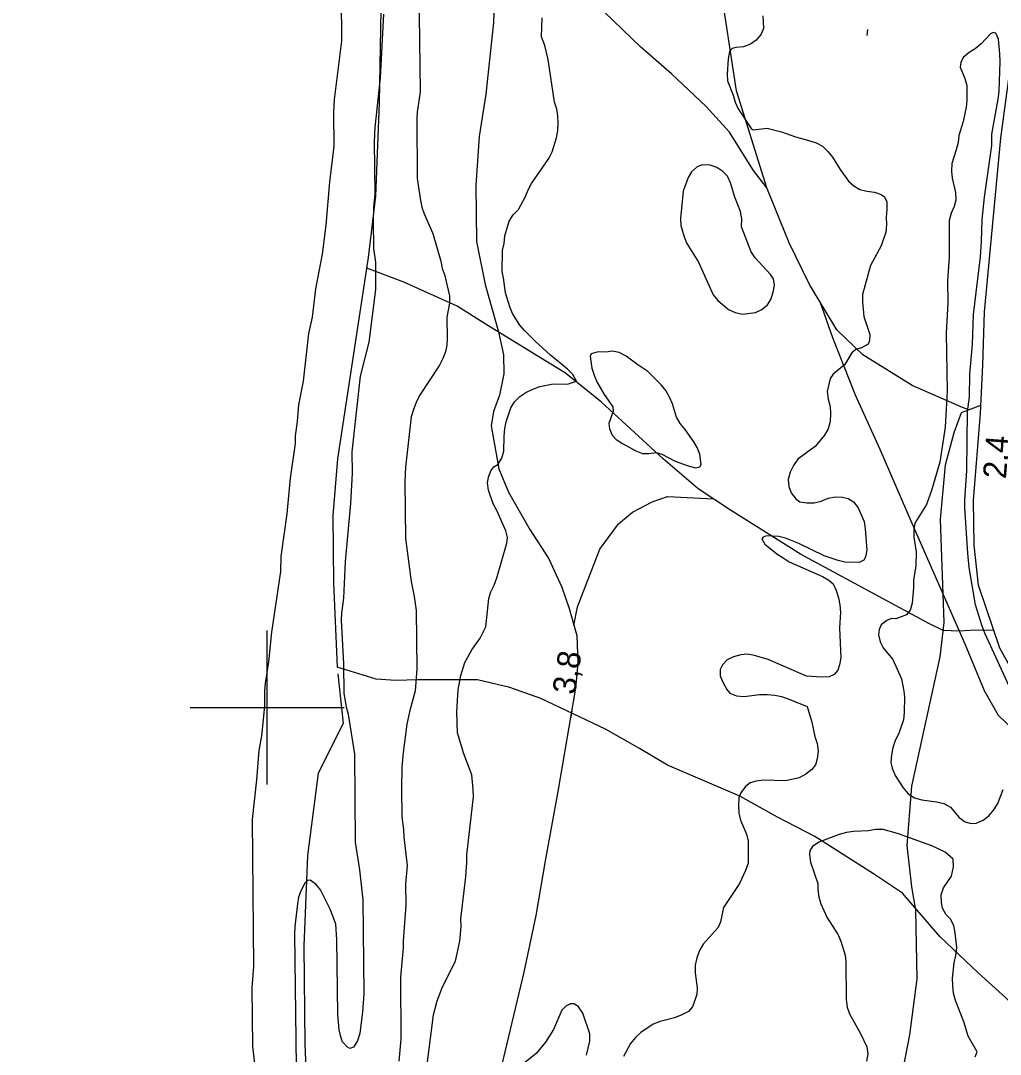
# Model space of a CAD drawing. Extents: x 282461 to 284471, y 5554090 to 5557646.
# Drawn here: x 282968 to 283095.1, y 5556355 to 5556489 of the extents above; entities that cross this region are included whole.
import ezdxf

# ---------------------------------------------------------------- set-up
doc = ezdxf.new("R2010")
doc.units = 0
for name, color, linetype in [('Niveau 2', 7, 'Continuous'), ('Niveau 21', 7, 'Continuous'), ('Niveau 22', 7, 'Continuous'), ('Niveau 3', 7, 'Continuous'), ('Niveau 4', 7, 'Continuous'), ('Niveau 61', 7, 'Continuous')]:
    doc.layers.add(name, color=color, linetype=linetype)

msp = doc.modelspace()

# ---------------------------------------------------------------- linework, layer by layer
at = {"layer": 'Niveau 2'}
for points in [[(283019.62, 5556496.39), (283019.82, 5556479.81), (283019.44, 5556477.19), (283019.4, 5556476.38), (283019.43, 5556468.58), (283019.87, 5556465.74), (283020.05, 5556464.87), (283020.36, 5556464), (283021.49, 5556461.45), (283022.52, 5556457.86), (283022.71, 5556456.93), (283023.01, 5556456.12), (283023.62, 5556453.39), (283023.63, 5556452.4), (283023.31, 5556450.6), (283023.34, 5556447.86), (283023.29, 5556446.99), (283023.13, 5556446.12), (283022.79, 5556445.24), (283022.33, 5556444.36), (283019.76, 5556440.44), (283019.31, 5556439.56), (283018.97, 5556438.62), (283018.69, 5556437.69), (283017.95, 5556431.17), (283017.86, 5556429.31), (283017.94, 5556421.92), (283018.65, 5556416.35)], [(283015.07, 5556489.89), (283014.64, 5556481.62), (283013.96, 5556475.21), (283013.87, 5556473.35), (283013.95, 5556466.6), (283013.79, 5556464.85), (283013.76, 5556463.04), (283013.8, 5556459.49), (283014.05, 5556457.75), (283014.04, 5556454.2), (283013.19, 5556447.38), (283012.07, 5556442.94), (283010.97, 5556433.15), (283011, 5556430.36), (283010.81, 5556426.46), (283010.09, 5556418.94), (283009.91, 5556414.16), (283009.64, 5556412.24), (283009.6, 5556411.31), (283009.89, 5556405.67), (283009.94, 5556401.83), (283010.25, 5556400.08), (283010.5, 5556399.15), (283011.31, 5556393.93), (283011.39, 5556382.52), (283011.96, 5556378.97), (283012.41, 5556375.08), (283012.55, 5556362.86), (283012.35, 5556360.53), (283012.03, 5556357.73), (283011.69, 5556356.8), (283011.18, 5556355.97), (283010.72, 5556355.79), (283010.42, 5556355.97), (283009.78, 5556356.66), (283009.54, 5556357.29), (283009.35, 5556358.22), (283009.15, 5556360.2), (283009.04, 5556369.92), (283008.9, 5556371.9), (283008.23, 5556373.75), (283006.92, 5556376.36), (283006.33, 5556377.05), (283005.57, 5556377.62), (283005.22, 5556377.56), (283004.88, 5556377.21), (283004.42, 5556376.33), (283004.08, 5556375.39), (283003.92, 5556374.52), (283003.6, 5556371.6), (283003.56, 5556370.61), (283003.76, 5556353.45)], [(283025.61, 5556405.84), (283026.52, 5556407.47), (283027.6, 5556409), (283028.34, 5556410.46), (283028.76, 5556414.12), (283028.99, 5556415), (283029.44, 5556415.87), (283029.78, 5556416.81), (283031.06, 5556421.3), (283031.17, 5556422.05), (283030.93, 5556422.92), (283029.79, 5556425.53), (283029.32, 5556426.39), (283028.71, 5556428.19), (283028.59, 5556429.12), (283028.69, 5556429.87), (283028.98, 5556430.69), (283029.38, 5556431.22), (283029.9, 5556431.51), (283030.41, 5556432.33), (283030.69, 5556433.21), (283030.72, 5556435.18), (283030.83, 5556436.17), (283030.99, 5556437.05), (283031.61, 5556438.85), (283032.07, 5556439.62), (283032.76, 5556440.32), (283033.56, 5556440.85), (283034.43, 5556441.27), (283035.36, 5556441.63), (283037.1, 5556441.94), (283038.96, 5556441.9), (283040.11, 5556442.32), (283039.64, 5556443.19), (283038.93, 5556443.88), (283036.76, 5556445.66), (283034.76, 5556447.49), (283033.35, 5556448.87), (283032.76, 5556449.56), (283031.82, 5556451.06), (283031.46, 5556451.93), (283030.91, 5556453.78), (283030.66, 5556455.7), (283030.47, 5556456.51), (283030.5, 5556459.24), (283030.72, 5556460.17), (283030.82, 5556461.16), (283031.38, 5556463.03), (283031.9, 5556463.85), (283032.59, 5556464.55), (283033.5, 5556466.25), (283033.83, 5556467.12), (283034.29, 5556467.94), (283036.52, 5556471.17), (283036.97, 5556472.04), (283037.53, 5556473.85), (283037.7, 5556474.78), (283037.74, 5556475.77), (283037.67, 5556476.7), (283037.55, 5556477.57), (283037.25, 5556478.5), (283036.43, 5556484.01), (283036, 5556485.81), (283035.58, 5556486.96), (283035.66, 5556489.4)], [(283064.26, 5556489.67), (283064.34, 5556488.05), (283064.05, 5556487.29), (283063.42, 5556486.53), (283062.67, 5556485.99), (283061.75, 5556485.64), (283060.76, 5556485.57), (283060.3, 5556485.44), (283059.95, 5556485.03), (283059.79, 5556484.1), (283059.64, 5556482.12), (283059.71, 5556481.25), (283060.43, 5556479.4), (283060.67, 5556478.47), (283061.09, 5556477.61), (283062.74, 5556475.07), (283063.04, 5556474.9), (283064.84, 5556475.09), (283066.7, 5556474.65), (283068.51, 5556473.97), (283070.26, 5556473.53), (283071.2, 5556473.19), (283072.01, 5556472.79), (283072.72, 5556472.1), (283073.31, 5556471.35), (283074.32, 5556469.74), (283075.38, 5556468.24), (283076.09, 5556467.61), (283076.85, 5556467.15), (283077.78, 5556466.93), (283078.77, 5556466.83), (283079.64, 5556466.49), (283080.05, 5556466.2), (283080.35, 5556465.57), (283080.36, 5556464.58), (283080.26, 5556463.59), (283080.33, 5556462.6), (283080.23, 5556461.61), (283079.61, 5556459.86), (283078.24, 5556457.29), (283077.18, 5556453.56), (283077.19, 5556452.57), (283077.39, 5556450.71), (283078.17, 5556448.34), (283078.12, 5556447.52), (283077.95, 5556447.11), (283077.09, 5556446.64), (283076.34, 5556446.4), (283075.82, 5556445.99), (283074.91, 5556444.46), (283073.41, 5556443.23), (283073.01, 5556442.64), (283072.62, 5556440.95), (283072.75, 5556439.96), (283072.99, 5556439.04), (283073.06, 5556438.05), (283073.02, 5556437.06), (283072.74, 5556436.13), (283072.28, 5556435.31), (283071.08, 5556433.84), (283068.83, 5556432.19), (283068.26, 5556431.37), (283067.8, 5556430.49), (283067.58, 5556429.56), (283067.65, 5556428.63), (283067.95, 5556427.82), (283068.54, 5556427.07), (283069.07, 5556426.67), (283070, 5556426.51), (283070.93, 5556426.52), (283071.86, 5556426.76), (283072.73, 5556427.12), (283073.65, 5556427.31), (283074.59, 5556427.26), (283075.34, 5556427.09), (283076.05, 5556426.64), (283076.64, 5556425.89), (283077.41, 5556424.09), (283077.54, 5556423.22), (283077.75, 5556420.38), (283077.58, 5556419.5), (283077.36, 5556419.1)], [(283097.37, 5556400.2), (283093.07, 5556409.64), (283092.71, 5556410.56), (283091.86, 5556413.29), (283091.05, 5556418.16), (283090.85, 5556420.02), (283090.49, 5556425.89), (283090.48, 5556426.88), (283090.73, 5556430.72), (283090.81, 5556438.34), (283091.08, 5556440.26), (283091.1, 5556443.23), (283091.46, 5556447.07), (283091.59, 5556450.97), (283092.49, 5556458.43), (283092.65, 5556460.41), (283092.73, 5556463.26), (283093.04, 5556466.17), (283093.95, 5556472.87), (283093.99, 5556474.32), (283094.81, 5556478.87), (283094.92, 5556479.86), (283095.05, 5556483.76), (283095.03, 5556484.75), (283094.84, 5556486.66), (283094.48, 5556487.42), (283094.13, 5556487.53), (283093.78, 5556487.35), (283092.58, 5556486.06), (283091.83, 5556485.41), (283091.02, 5556484.93), (283090.27, 5556484.28), (283089.93, 5556483.64), (283089.88, 5556483), (283090.48, 5556481.55), (283090.72, 5556480.63), (283090.74, 5556478.71), (283090.64, 5556477.83), (283090.25, 5556475.97), (283089.69, 5556474.16), (283089.59, 5556473.23), (283089.36, 5556472.29), (283088.8, 5556470.54), (283088.76, 5556469.55), (283088.83, 5556468.62), (283089.25, 5556466.77), (283089.32, 5556465.78), (283089.1, 5556464.96), (283088.7, 5556464.08), (283088.42, 5556463.15), (283088.42, 5556458.32), (283088.23, 5556455.35), (283088.26, 5556452.45), (283088.07, 5556448.55), (283088.16, 5556440.99), (283087.93, 5556436.33), (283087.22, 5556431.79), (283086.16, 5556428.11), (283085.49, 5556426.3), (283084, 5556423.9), (283083.84, 5556423.08), (283083.85, 5556422.09), (283084.16, 5556420.18), (283084.12, 5556418.37), (283083.8, 5556416.51)], [(283061.5, 5556462.33), (283061.55, 5556463.37), (283061.36, 5556464.3), (283060.64, 5556466.15), (283060.1, 5556468.01), (283059.68, 5556468.87), (283059.09, 5556469.51), (283058.33, 5556470.02), (283057.45, 5556470.3), (283056.47, 5556470.35), (283055.77, 5556470.11), (283055.02, 5556469.46), (283054.57, 5556468.7), (283053.95, 5556466.95), (283053.58, 5556463.4), (283053.65, 5556462.47), (283054.08, 5556461.02), (283054.43, 5556460.15), (283055.92, 5556457.73), (283057.83, 5556453.51), (283058.42, 5556452.76), (283059.82, 5556451.61), (283060.7, 5556451.22), (283061.63, 5556451), (283063.32, 5556451.19), (283064.13, 5556451.61), (283064.87, 5556452.2), (283065.33, 5556452.9), (283065.61, 5556453.83), (283065.77, 5556454.76), (283065.65, 5556455.58), (283065.29, 5556456.15), (283063.29, 5556458.28), (283062.76, 5556459.09), (283061.5, 5556462.33)], [(283049.35, 5556443.56), (283048.06, 5556444.41), (283046.54, 5556445.56), (283045.66, 5556446.01), (283044.79, 5556446.18), (283043.92, 5556446.05), (283042.93, 5556446.1), (283042.01, 5556445.85), (283041.89, 5556445.56), (283041.96, 5556444.92), (283042.09, 5556444), (283042.39, 5556443.07), (283042.75, 5556442.2), (283043.69, 5556440.59), (283044.82, 5556438.98), (283044.88, 5556438.4), (283044.32, 5556436.82), (283044.39, 5556436.13), (283044.74, 5556435.32), (283045.27, 5556434.74), (283046.09, 5556434.23), (283047.79, 5556433.26), (283048.66, 5556432.92), (283049.48, 5556432.93), (283050.46, 5556433.06), (283051.16, 5556432.83), (283052.91, 5556431.93), (283054.61, 5556431.31), (283055.54, 5556431.08), (283056.12, 5556431.21), (283056.29, 5556431.5), (283056.1, 5556432.83), (283055.74, 5556433.7), (283055.32, 5556434.45), (283054.2, 5556436.06), (283053.55, 5556436.81), (283053.08, 5556437.62), (283052.54, 5556439.35), (283052.18, 5556440.22), (283051.7, 5556441.09), (283051.11, 5556441.84), (283049.35, 5556443.56)], [(283077.36, 5556419.1), (283076.78, 5556418.8), (283074.92, 5556418.84), (283074.04, 5556419.06), (283072.23, 5556419.68), (283068.96, 5556421.27), (283067.21, 5556421.94), (283066.33, 5556422.17), (283064.76, 5556422.26), (283064.3, 5556422.08), (283064.13, 5556421.85), (283064.54, 5556421.16), (283066.07, 5556419.9), (283066.89, 5556419.38), (283067.71, 5556418.87), (283072.03, 5556417), (283072.85, 5556416.49), (283073.38, 5556416.03), (283073.8, 5556415.16), (283074.1, 5556414.23), (283074.28, 5556413.31), (283074.35, 5556412.32), (283074.2, 5556410.34), (283074.37, 5556406.45), (283074.2, 5556405.52), (283073.98, 5556404.82), (283073.52, 5556404.29), (283072.88, 5556403.99), (283071.9, 5556403.92), (283069.92, 5556404.07), (283064.95, 5556406.23), (283063.2, 5556406.73), (283062.27, 5556406.89), (283061.4, 5556406.83), (283060.47, 5556406.58), (283059.66, 5556406.17), (283059.03, 5556405.52), (283058.75, 5556404.94), (283058.76, 5556404.12), (283059.12, 5556403.2), (283059.59, 5556402.33), (283060.01, 5556401.87), (283060.88, 5556401.53), (283061.87, 5556401.43), (283063.84, 5556401.68), (283064.83, 5556401.69), (283065.82, 5556401.59), (283066.69, 5556401.42), (283067.57, 5556401.14), (283070.02, 5556400.12), (283070.63, 5556398.1), (283071, 5556396.24), (283071.3, 5556395.32), (283071.43, 5556394.33), (283071.32, 5556393.34), (283071.1, 5556392.58), (283070.64, 5556391.94), (283069.84, 5556391.35), (283068.97, 5556390.87), (283067.23, 5556390.5), (283064.38, 5556390.59), (283063.39, 5556390.46), (283062.64, 5556390.22), (283062.01, 5556389.75), (283061.44, 5556388.93), (283061.15, 5556388.28), (283061.11, 5556387.3), (283061.18, 5556386.31), (283061.36, 5556385.38), (283062.14, 5556383.59), (283062.38, 5556382.66), (283062.36, 5556379.81), (283062.02, 5556378.88), (283061.23, 5556377.18), (283059.17, 5556374.08), (283058.79, 5556372.22), (283058.5, 5556371.46), (283056.55, 5556369.29), (283056.04, 5556368.47), (283055.7, 5556367.53), (283055.48, 5556366.6), (283055.49, 5556365.61), (283055.75, 5556363.64), (283055.7, 5556362.77), (283055.14, 5556361.19), (283054.62, 5556360.6), (283053.76, 5556360.13), (283052.83, 5556359.77), (283050.98, 5556359.28), (283050.05, 5556358.93), (283048.44, 5556357.86), (283047.75, 5556357.21), (283047.11, 5556356.45), (283046.2, 5556354.76)], [(283018.65, 5556416.35), (283019.08, 5556414.37), (283019.33, 5556412.57), (283019.42, 5556405.01), (283019.17, 5556402.16), (283018.44, 5556399.42), (283018.11, 5556397.84), (283017.63, 5556394.18), (283017.48, 5556392.25), (283017.4, 5556389.46), (283017.44, 5556385.8), (283017.69, 5556384.17), (283017.7, 5556383.24), (283018.16, 5556379.47), (283017.95, 5556377.14), (283017.98, 5556374.35), (283017.63, 5556369.75), (283017.64, 5556368.82), (283017.28, 5556365.03), (283017.32, 5556357.01), (283017.06, 5556354.16)], [(283083.8, 5556416.51), (283083.81, 5556415.52), (283083.66, 5556413.54), (283083.38, 5556412.61), (283082.92, 5556412.02), (283081.53, 5556411.48), (283080.95, 5556411.53), (283080.37, 5556411.29), (283079.62, 5556410.7), (283079.34, 5556410.12), (283079.29, 5556409.42), (283079.47, 5556408.49), (283079.89, 5556407.74), (283081.13, 5556406.24), (283082.26, 5556403.7), (283082.57, 5556402.13), (283082.64, 5556401.32)], [(283020.44, 5556351.32), (283021.56, 5556360.17), (283022.06, 5556361.98), (283022.73, 5556363.79), (283024.44, 5556367.12), (283024.99, 5556369.68), (283025.14, 5556371.6), (283025.13, 5556372.59), (283025.76, 5556378.06), (283025.91, 5556379.92), (283025.9, 5556380.91), (283026.74, 5556388.41), (283026.73, 5556389.4), (283026.54, 5556391.26), (283025.52, 5556393.98), (283024.67, 5556396.7), (283024.58, 5556399.43), (283024.78, 5556402.28), (283025.1, 5556404.14), (283025.61, 5556405.84)], [(283082.64, 5556401.32), (283082.6, 5556399.34), (283082.5, 5556398.41), (283081.88, 5556396.54), (283081.43, 5556395.72), (283081.15, 5556394.78), (283080.98, 5556393.85), (283080.88, 5556392.86), (283081.06, 5556392.11), (283081.42, 5556391.18), (283082.49, 5556389.56), (283083.14, 5556388.82), (283083.96, 5556388.3), (283084.89, 5556388.02), (283086.81, 5556387.75), (283087.75, 5556387.53), (283088.62, 5556387.08), (283089.74, 5556385.75), (283090.51, 5556385.18), (283091.27, 5556384.95), (283091.96, 5556385.02), (283092.83, 5556385.38), (283093.58, 5556385.97), (283094.21, 5556386.73), (283094.73, 5556387.55), (283095.46, 5556389.36)], [(283090.35, 5556359.24), (283089.27, 5556362.02), (283089.02, 5556362.94), (283088.9, 5556363.93), (283088.89, 5556364.92), (283089.09, 5556366.9), (283089.32, 5556367.83), (283089.42, 5556368.82), (283089.22, 5556370.8), (283089.04, 5556371.73), (283088.62, 5556372.54), (283088.03, 5556373.11), (283087.56, 5556373.98), (283087.43, 5556374.73), (283087.42, 5556375.72), (283087.7, 5556376.6), (283088.73, 5556378.12), (283089.01, 5556379.34), (283088.94, 5556380.33), (283087.94, 5556381.25), (283086.18, 5556382.05), (283081.74, 5556383.68), (283079.87, 5556384.18), (283078.89, 5556384.17), (283077.96, 5556383.99), (283076.04, 5556383.91), (283075.11, 5556383.78), (283074.18, 5556383.54), (283071.52, 5556382.52), (283070.71, 5556381.99), (283070.37, 5556381.46), (283070.32, 5556380.88), (283070.44, 5556379.95), (283071.41, 5556377.17), (283071.41, 5556376.41), (283071.54, 5556375.42), (283071.79, 5556374.55), (283072.56, 5556372.82), (283074.04, 5556370.51), (283074.4, 5556369.7), (283074.95, 5556367.9), (283075.02, 5556366.97), (283075.07, 5556362.14), (283075.2, 5556361.16), (283075.5, 5556360.29), (283076.93, 5556357.75), (283077.76, 5556356.01), (283077.89, 5556355.08), (283077.73, 5556354.15)], [(283041.4, 5556354.91), (283041.84, 5556356.72), (283041.83, 5556357.7), (283040.92, 5556360.36), (283040.39, 5556361.17), (283039.81, 5556361.57), (283039.34, 5556361.57), (283038.71, 5556361.27), (283038.19, 5556360.74), (283037.12, 5556358.23), (283036.09, 5556356.59), (283034.89, 5556355.13), (283033.33, 5556353.89)], [(283091.8, 5556354.72), (283092.08, 5556355.36), (283090.89, 5556357.38), (283090.35, 5556359.24)]]:
    msp.add_lwpolyline(points, dxfattribs=at)
at = {"layer": 'Niveau 21'}
msp.add_lwpolyline([(283148.54, 5556363.91), (283145.32, 5556368.21), (283143.44, 5556370.05), (283139.93, 5556372.41), (283130.87, 5556377.54), (283126.3, 5556379.96), (283121.03, 5556383.19), (283111.19, 5556389.58), (283106.6, 5556393.53), (283102.84, 5556396.94), (283099.94, 5556400.25), (283097.34, 5556403.5), (283095.02, 5556407.68), (283092.26, 5556415.87), (283091.68, 5556421.04), (283091.58, 5556426.83), (283092.49, 5556438.14), (283092.81, 5556444.42), (283093.02, 5556451.28), (283095.14, 5556473.81), (283097.21, 5556489.25), (283097.42, 5556494.5), (283097.43, 5556498.98), (283096.91, 5556503.1)], dxfattribs=at)
at = {"layer": 'Niveau 22'}
for points in [[(283012.07, 5556571.98), (283012.72, 5556556.97), (283013.77, 5556540.19), (283014.84, 5556528.45), (283015.68, 5556516.23), (283015.68, 5556506.92), (283014.79, 5556492.94), (283014.5, 5556478.39), (283014.06, 5556466.28), (283013.11, 5556458.35), (283009.11, 5556432.23), (283008.5, 5556424.89), (283008.6, 5556416.16), (283009.05, 5556406.22), (283009.08, 5556405.23)], [(283090.98, 5556438.61), (283090.16, 5556438.9), (283083.62, 5556441.73), (283077.23, 5556445.72), (283073.85, 5556448.94), (283070.32, 5556454.82), (283067.7, 5556460.25), (283064.81, 5556467.36), (283060.84, 5556479.93), (283058.66, 5556494.44), (283057.49, 5556505.24), (283056.47, 5556515.67), (283054.9, 5556522.84), (283053.36, 5556528.61), (283051.34, 5556532.53), (283047.15, 5556537.06), (283043.23, 5556542.1), (283038.48, 5556547.89), (283035.7, 5556553.11), (283032.83, 5556559.95), (283030.32, 5556565.5)], [(283064.81, 5556467.36), (283063.05, 5556469.61), (283059.97, 5556474.57), (283056.91, 5556477.91), (283052.45, 5556482.16), (283048.45, 5556485.6), (283043.72, 5556490.2), (283039.69, 5556493.54), (283034.72, 5556497.45), (283029.95, 5556501.46), (283026.9, 5556504.61), (283021.93, 5556508.06), (283018.8, 5556511.74), (283017.13, 5556513.97), (283015.64, 5556516.85)], [(283029.59, 5556496.26), (283029.33, 5556488.81), (283028.36, 5556479.51), (283027.49, 5556474.03), (283027.06, 5556467.73), (283027.15, 5556460.41), (283028.26, 5556454.84), (283029.99, 5556448.69), (283030.66, 5556445.71), (283030.69, 5556443.27), (283030.14, 5556440.48), (283029.36, 5556438.37), (283029.03, 5556436.51), (283030.06, 5556430.94), (283031.3, 5556427.93), (283034.06, 5556423.08), (283036.51, 5556419.28), (283038.21, 5556415.59), (283039.17, 5556412.81), (283040.14, 5556409.34), (283040.3, 5556405.74), (283039.99, 5556402.49), (283037.71, 5556389.1), (283036.04, 5556380.13), (283034.84, 5556373.03), (283033.27, 5556365.68), (283028.62, 5556346.11)], [(283094.19, 5556410.04), (283091.14, 5556410), (283089.75, 5556409.88), (283087.68, 5556409.98), (283085.8, 5556410.87), (283069.17, 5556419.88), (283060.07, 5556425.59), (283055.89, 5556428.33), (283051.37, 5556432.23), (283043.35, 5556439.57), (283038.67, 5556443.36), (283028.41, 5556449.64), (283024.62, 5556452.05), (283017.72, 5556455.12), (283012.9, 5556456.96)], [(283071.71, 5556452.49), (283073.29, 5556447.95), (283076.26, 5556440.55), (283079.45, 5556433.5), (283083.58, 5556423.89), (283090.46, 5556408.24), (283092.98, 5556402.22), (283094.79, 5556398.99), (283096.81, 5556397.04), (283099.41, 5556395.45), (283102.49, 5556394.92), (283105.22, 5556394.78)], [(283081.9, 5556350.21), (283083.34, 5556357.56), (283084.29, 5556364.8), (283084.11, 5556373.73), (283083.61, 5556376.75), (283082.98, 5556382.1), (283083.6, 5556389.78), (283087.27, 5556406.57), (283087.8, 5556411), (283087.32, 5556424.38), (283087.97, 5556431.44), (283089.09, 5556435.64), (283090.04, 5556438.26), (283092.55, 5556439.19)], [(283039.78, 5556410.64), (283040.22, 5556413.06), (283043.15, 5556420.52), (283045.55, 5556423.8), (283047.39, 5556425.33), (283049.93, 5556426.64), (283051.9, 5556427.36), (283057.86, 5556427.04)], [(283106.95, 5556351.5), (283095.73, 5556362.39), (283092.2, 5556365.6), (283087.24, 5556370.3), (283082.37, 5556375.93), (283078.62, 5556378.45), (283071.03, 5556383.26), (283066.18, 5556385.78), (283061.29, 5556388.52), (283051.89, 5556392.5), (283048.3, 5556394.68), (283043.89, 5556397.19), (283035.48, 5556401.16), (283031.47, 5556402.61), (283027.28, 5556403.59), (283023.03, 5556403.59), (283019.49, 5556403.6), (283016.67, 5556403.51), (283014.15, 5556403.67), (283009.08, 5556405.23)], [(283009.17, 5556404.37), (283009.86, 5556397.9), (283006.6, 5556391.5), (283005.21, 5556380.82), (283004.73, 5556369.09), (283004.88, 5556356.29), (283005.36, 5556345.12), (283005.52, 5556332.32), (283004.8, 5556323.82), (283003.14, 5556306.69), (283001.12, 5556290.95), (282997.73, 5556272.29), (282995.58, 5556257.37), (282993.68, 5556240.59), (282992.6, 5556223.82), (282991.33, 5556212.75), (282984.72, 5556181.6), (282982.17, 5556170.28), (282978.87, 5556153.84), (282977.27, 5556146.53), (282973.97, 5556129.31), (282971.56, 5556115.47), (282968.03, 5556093.24)]]:
    msp.add_lwpolyline(points, dxfattribs=at)
at = {"layer": 'Niveau 3'}
for p, q in [((283077.79, 5556487.13), (283077.91, 5556487.92)), ((283039.44, 5556398.73), (283039.56, 5556399.52))]:
    msp.add_line(p, q, dxfattribs=at)
at = {"layer": 'Niveau 4'}
msp.add_lwpolyline([(282998.66, 5556351.64), (282998.14, 5556356.06), (282998.05, 5556363.68), (282998.25, 5556366.42), (282998.08, 5556385.46), (282998.66, 5556390.6), (282998.97, 5556394.44), (282999.29, 5556396.31), (282999.71, 5556400.16), (282999.69, 5556402.14), (282999.8, 5556403.13), (283000.23, 5556405.93), (283000.59, 5556409.78), (283001.78, 5556417.65), (283001.82, 5556419.58), (283002.57, 5556425.12), (283003.03, 5556429.72), (283003.68, 5556434.21), (283003.67, 5556435.2), (283003.94, 5556437.07), (283004.09, 5556439.23), (283004.69, 5556442.32), (283005.38, 5556448.5), (283005.87, 5556450.6), (283006.3, 5556454.28), (283007.18, 5556458.77), (283007.66, 5556462.51), (283008.11, 5556468.16), (283008.7, 5556472.77), (283008.65, 5556477.19), (283008.74, 5556478.83), (283009.7, 5556486.41), (283009.64, 5556492.06)], dxfattribs=at)
at = {"layer": 'Niveau 61'}
for points in [[(283000, 5556390), (283000, 5556410)], [(282990, 5556400), (283010, 5556400)]]:
    msp.add_lwpolyline(points, dxfattribs=at)

# ---------------------------------------------------------------- texts
at = {"layer": 'Niveau 3'}
for s, rotation, p in [('2,4  ', 85.559, (283095.8, 5556429.58)), ('3,8  ', 81.0957, (283039.92, 5556401.57))]:
    msp.add_text(s, height=3, rotation=rotation, dxfattribs=at).set_placement(p)

doc.saveas('drawing.dxf')
